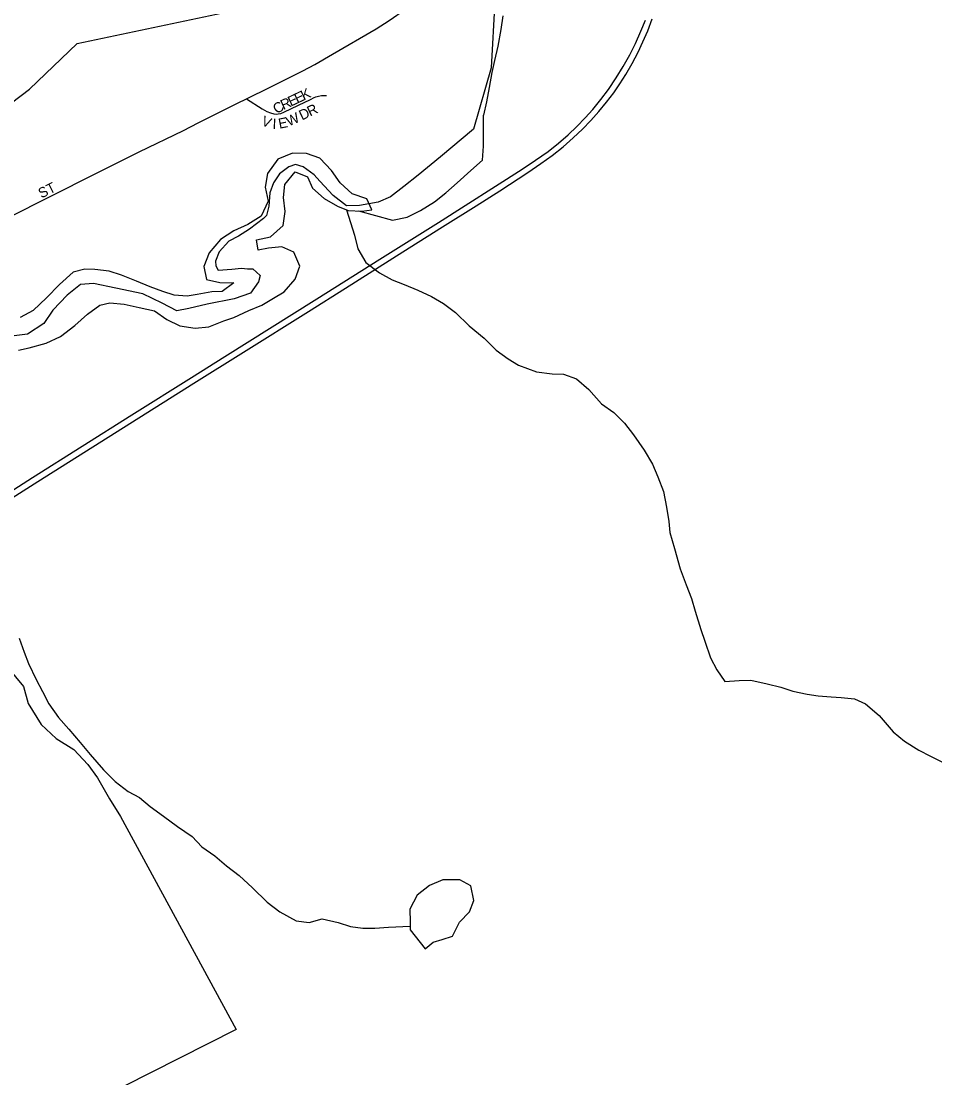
# Model space of a CAD drawing. Extents: x 1451455 to 1749751, y 218250 to 574981.
# Drawn here: x 1587275 to 1591778, y 271255 to 276465 of the extents above; entities that cross this region are included whole.
import ezdxf

# ---------------------------------------------------------------- set-up
doc = ezdxf.new("R2010")
doc.units = 0
for name, color, linetype in [('GM_X_City_Street', 7, 'Continuous'), ('GM_X_City_Street_Text', 7, 'Continuous'), ('GM_X_Corporation', 7, 'Continuous'), ('GM_X_Major_River', 7, 'Continuous'), ('GM_X_Minor_Lake', 7, 'Continuous'), ('GM_X_Minor_River', 7, 'Continuous'), ('GM_X_US_Route', 7, 'Continuous')]:
    doc.layers.add(name, color=color, linetype=linetype)

msp = doc.modelspace()

# ---------------------------------------------------------------- linework, layer by layer
at = {"layer": 'GM_X_City_Street'}
for points in [[(1588385.2, 276081.5), (1588502.7, 276139.3), (1588664, 276220.2), (1588721.7, 276251.2), (1588809.6, 276302.2), (1589025.1, 276427.6), (1589088, 276469), (1589169, 276524.8), (1589249.3, 276581.7), (1589299.7, 276618.2), (1589332.5, 276645.1), (1589378.3, 276686.7)], [(1588385.2, 276081.5), (1588462.9, 276033), (1588485.8, 276020.2), (1588503.9, 276012.5), (1588519.7, 276008.2), (1588532.7, 276006.8), (1588542.5, 276007.4), (1588555.3, 276010.3), (1588570.5, 276016.5), (1588641.7, 276050.6), (1588700.9, 276079.4), (1588718.7, 276087.9), (1588727.6, 276091.5), (1588740.8, 276095.7), (1588755.8, 276098.2), (1588779.8, 276099.1)], [(1585688, 274807.5), (1585761.2, 274840.8), (1585905.2, 274904.1), (1586028.4, 274957.5), (1586142.1, 275008.1), (1586285.5, 275073), (1586360.4, 275106.2), (1586566.3, 275199.1), (1586720, 275268.7), (1586802, 275306.3), (1586930.8, 275363.2), (1587059.2, 275422.4), (1587192.2, 275485.2), (1587355.9, 275568.6), (1587705.1, 275745.2), (1587856.2, 275821.6), (1588074.9, 275926.7), (1588147.9, 275963.9), (1588341.6, 276060.8), (1588385.2, 276081.5)]]:
    msp.add_lwpolyline(points, dxfattribs=at)
at = {"layer": 'GM_X_Corporation'}
for points in [[(1584953.2, 277063.8), (1585542.5, 276431.8), (1586007, 275933.7), (1586044.6, 275940.8), (1586734.6, 275690), (1587316.5, 276129.4), (1587551.4, 276355.3), (1588675.3, 276592.5)], [(1589610.2, 276563.5), (1589591.2, 276234.6), (1589504.2, 275932.1), (1589341.7, 275796.2), (1589231.3, 275706.3), (1589161.1, 275650.4), (1589094.9, 275598.4), (1589034.7, 275572.5), (1588942.6, 275556.8), (1588878.5, 275555), (1588812.6, 275605.3), (1588746.7, 275675.7), (1588718.8, 275707.9), (1588664.8, 275746.2), (1588626.8, 275758.3), (1588594.8, 275746.4), (1588548.6, 275712.4), (1588518.4, 275668.4), (1588500.3, 275618.3), (1588496.1, 275552.2), (1588483.9, 275506.1), (1588469.9, 275492.1), (1588399.7, 275440.1), (1588345.5, 275404.2), (1588299.4, 275380.3), (1588251.2, 275328.3), (1588233, 275282.2), (1588235, 275258.1), (1588246.9, 275238.1), (1588313, 275241.9), (1588361.1, 275247.7), (1588391.1, 275243.6), (1588417.1, 275243.5), (1588453.1, 275211.3), (1588445, 275179.3), (1588404.8, 275123.2), (1588324.6, 275095.4), (1588192.4, 275069.8), (1588102.2, 275048), (1588042.1, 275036.1), (1587970.2, 275074.4), (1587874.2, 275120.9), (1587742.1, 275149.4), (1587632.1, 275171.8), (1587568, 275165.9), (1587501.8, 275114), (1587431.5, 275040), (1587387.3, 274974), (1587307, 274922.1), (1587014.6, 274884.9)], [(1586356.3, 274307.3), (1587286.1, 273185.3), (1587309.8, 273101), (1587373.6, 272996.5), (1587447.5, 272928.1), (1587535.4, 272873.6), (1587603.3, 272799.2), (1587651.2, 272734.9), (1587710.9, 272630.4), (1587764.7, 272544), (1588334.3, 271493.3), (1587500.2, 271070.7)]]:
    msp.add_lwpolyline(points, dxfattribs=at)
at = {"layer": 'GM_X_Major_River'}
for points in [[(1588625.9, 275723), (1588685.7, 275698.3), (1588711.1, 275641.8), (1588768.6, 275591.1), (1588834.2, 275552.2), (1588886, 275531.6), (1588954, 275528.8), (1589004, 275534.2), (1588978.6, 275588.7), (1588906.8, 275613.5), (1588847.4, 275668.4), (1588804.1, 275729), (1588746.7, 275789.8), (1588680.9, 275812.6), (1588612.9, 275813.4), (1588540.6, 275784.1), (1588489.8, 275714.5), (1588477.1, 275646.5), (1588492.3, 275578.2), (1588457.5, 275504.4), (1588393.1, 275463), (1588322.7, 275431.7), (1588258.2, 275388.3), (1588201.5, 275322.8), (1588174.7, 275254.9), (1588188, 275190.6), (1588253.9, 275175.8), (1588323.9, 275175), (1588265.4, 275131.6), (1588215.4, 275130.1), (1588143.2, 275116.9), (1588093.1, 275109.5), (1588029.2, 275114.2), (1587973.4, 275132.9), (1587911.6, 275155.6), (1587843.8, 275182.5), (1587770.1, 275213.4), (1587708.3, 275232.1), (1587638.4, 275240.9), (1587588.4, 275241.5), (1587532.2, 275228.1), (1587463.5, 275166.7), (1587400.8, 275101.2), (1587334.1, 275037.8), (1587269.7, 275004.5)], [(1587262, 274842.1), (1587314.1, 274853.6), (1587398.4, 274876.7), (1587468.8, 274910), (1587539.4, 274965.3), (1587602, 275020.8), (1587662.5, 275064.2), (1587712.6, 275075.7), (1587782.6, 275068.9), (1587856.5, 275054), (1587932.3, 275037.1), (1587993.9, 274994.3), (1588057.6, 274963.5), (1588133.4, 274950.6), (1588199.6, 274957.9), (1588273.9, 274987.1), (1588324.1, 275004.6), (1588396.5, 275037.8), (1588460.8, 275065.2), (1588519.2, 275098.6), (1588571.5, 275130.1), (1588626.2, 275193.7), (1588648.9, 275257.6), (1588619.7, 275326.1), (1588559.9, 275352.8), (1588493.8, 275345.5), (1588443.7, 275336.1), (1588434.2, 275386.3), (1588504.4, 275401.6), (1588567, 275457), (1588575.8, 275527.1), (1588568.5, 275595.3), (1588575.2, 275659.4), (1588625.9, 275723)]]:
    msp.add_lwpolyline(points, dxfattribs=at)
at = {"layer": 'GM_X_Minor_Lake'}
for points in [[(1589266.6, 271890.9), (1589305.1, 271924.4), (1589349.3, 271937.8), (1589401.6, 271953.1), (1589434.7, 272022.8), (1589485.5, 272074.2), (1589506.3, 272130.1), (1589491.3, 272202.5), (1589437.7, 272231.4), (1589353.6, 272230.6), (1589287.1, 272203.5), (1589226.4, 272156.2), (1589191.3, 272086.5), (1589192.4, 272022.3), (1589191.8, 271984.2)], [(1589191.8, 271984.2), (1589266.6, 271890.9)]]:
    msp.add_lwpolyline(points, dxfattribs=at)
at = {"layer": 'GM_X_Minor_River'}
for points in [[(1589648.7, 276491.6), (1589639.9, 276423.6), (1589624.8, 276341.7), (1589607.9, 276271.8), (1589595.2, 276211.9), (1589582.2, 276138), (1589569.3, 276068.1), (1589554.5, 276002.2)], [(1588937.4, 275529.5), (1589104.6, 275483.8), (1589176.9, 275498.8), (1589243.4, 275531.9), (1589312.1, 275575), (1589368.8, 275618.3), (1589423.6, 275667.7), (1589490.5, 275728.9), (1589549.3, 275780.2), (1589553.5, 275848.3), (1589554.5, 276002.2)], [(1588879.1, 275534.3), (1588917.3, 275410.3), (1588934.3, 275341.8), (1588973.4, 275275), (1589040.7, 275223.9), (1589104.3, 275188.9), (1589162, 275166), (1589229.7, 275138.9), (1589297.3, 275107.9), (1589356.9, 275072.9), (1589416.3, 275027.9), (1589483.4, 274962.7), (1589556.6, 274901.5), (1589615.8, 274842.5), (1589675.2, 274799.5), (1589726.8, 274768.6), (1589814.4, 274735.3), (1589892.4, 274726.1), (1589948.4, 274725.3), (1590012.2, 274702.3), (1590073.4, 274649.2), (1590134.5, 274578.2), (1590195.9, 274535.1), (1590249.2, 274482.2), (1590292.4, 274425.4), (1590345.4, 274350.4), (1590386.4, 274281.6), (1590413.5, 274219), (1590440.5, 274146.4), (1590455.4, 274068), (1590466.4, 273997.6), (1590471.6, 273943.4), (1590494.5, 273864.8), (1590523.1, 273764.1), (1590551.9, 273685.5), (1590579, 273618.8), (1590596.1, 273556.4), (1590624.8, 273465.7), (1590644, 273407.3), (1590672.8, 273326.6), (1590704, 273266), (1590743.2, 273209.2), (1590813.4, 273214.2), (1590871.4, 273215.4), (1590951.3, 273198.2), (1591019.1, 273181.1), (1591078.9, 273162.2), (1591148.7, 273147.1), (1591202.6, 273138.3), (1591266.6, 273133.4), (1591316.7, 273130.6), (1591382.6, 273123.6), (1591436.3, 273098.8), (1591503.5, 273041.6), (1591572.4, 272960.4), (1591627.8, 272915.4), (1591699.3, 272870.2), (1591756.9, 272841.3), (1591822.5, 272808.2)], [(1587264.7, 273422.3), (1587289.8, 273353.7), (1587311, 273297.2), (1587349.9, 273218.5), (1587381, 273159.8), (1587412.2, 273099.2), (1587459.3, 273032.3), (1587510.5, 272973.4), (1587565.6, 272908.4), (1587614.8, 272849.5), (1587681.8, 272774.4), (1587739, 272715.4), (1587802.3, 272666.3), (1587858, 272637.4), (1587911.4, 272592.5), (1587976.8, 272545.4), (1588046.1, 272494.3), (1588117.4, 272445.1), (1588164.8, 272394.3), (1588230.2, 272349.2), (1588287.5, 272300.2), (1588348.9, 272253.2), (1588416.1, 272192), (1588487.1, 272120.8), (1588550.5, 272073.8), (1588629.9, 272028.5), (1588693.9, 272021.5), (1588758.2, 272038.7), (1588838, 272021.5), (1588897.8, 272000.5), (1588959.7, 271993.6), (1589017.8, 271992.8), (1589085.9, 271997.8), (1589192.1, 272002.3)]]:
    msp.add_lwpolyline(points, dxfattribs=at)
at = {"layer": 'GM_X_US_Route'}
for points in [[(1587140.4, 274094.1), (1587331.9, 274214.9), (1587820.1, 274523.4), (1588115.2, 274707.6), (1588279, 274810.9), (1588732, 275095.3), (1589042.5, 275292), (1589332.2, 275472.4), (1589744.7, 275735.1), (1589810.3, 275778.9), (1589871.9, 275822.9), (1589923.5, 275863.8), (1589970.7, 275904.8), (1590013.8, 275945.6), (1590055, 275988.2), (1590092.5, 276029.8), (1590132.2, 276078.2), (1590169.5, 276128.4), (1590208.2, 276185.7), (1590242.8, 276241.7), (1590275.1, 276299.1), (1590303.1, 276355.1), (1590329.8, 276415.3), (1590351.4, 276470.4)], [(1587194.8, 274091.5), (1587357.8, 274195.9), (1588126.8, 274679.6), (1588371.2, 274833.3), (1588690.6, 275033.9), (1588874.1, 275148.9), (1589156.3, 275328.5), (1589350.9, 275450.3), (1589517.8, 275554.6), (1589634.3, 275628.3), (1589771.5, 275718.2), (1589836.7, 275762.5), (1589892.6, 275803.2), (1589946.7, 275846.1), (1589996.2, 275889.4), (1590041.5, 275932.5), (1590082.8, 275975), (1590122.3, 276019.2), (1590160, 276064.9), (1590195.7, 276112.2), (1590225.6, 276155.6), (1590255.6, 276202.8), (1590286.8, 276257), (1590315.7, 276312.5), (1590339.6, 276363), (1590363.1, 276417.4), (1590385.4, 276475.9)]]:
    msp.add_lwpolyline(points, dxfattribs=at)

# ---------------------------------------------------------------- texts
at = {"layer": 'GM_X_City_Street_Text'}
for s, rotation, p in [('E', 25.4574, (1588604.2, 276043)), ('E', 25.441, (1588635.9, 276058.1)), ('K', 25.452, (1588667.7, 276073.3)), ('C', 31.7789, (1588535, 276006.2)), ('R', 24.4138, (1588567.2, 276026.2)), ('R', 26.2759, (1588699.3, 275994.3)), ('V', 338.8044, (1588455.1, 275953.6)), ('E', 11.3412, (1588548.1, 275934.2)), ('W', 24.8199, (1588594.6, 275945)), ('D', 25.6028, (1588659.1, 275975)), ('I', 357.5834, (1588513.3, 275934.1)), ('ST', 26.565, (1587374.8, 275590.2))]:
    msp.add_text(s, height=50, rotation=rotation, dxfattribs=at).set_placement(p)

doc.saveas('drawing.dxf')
